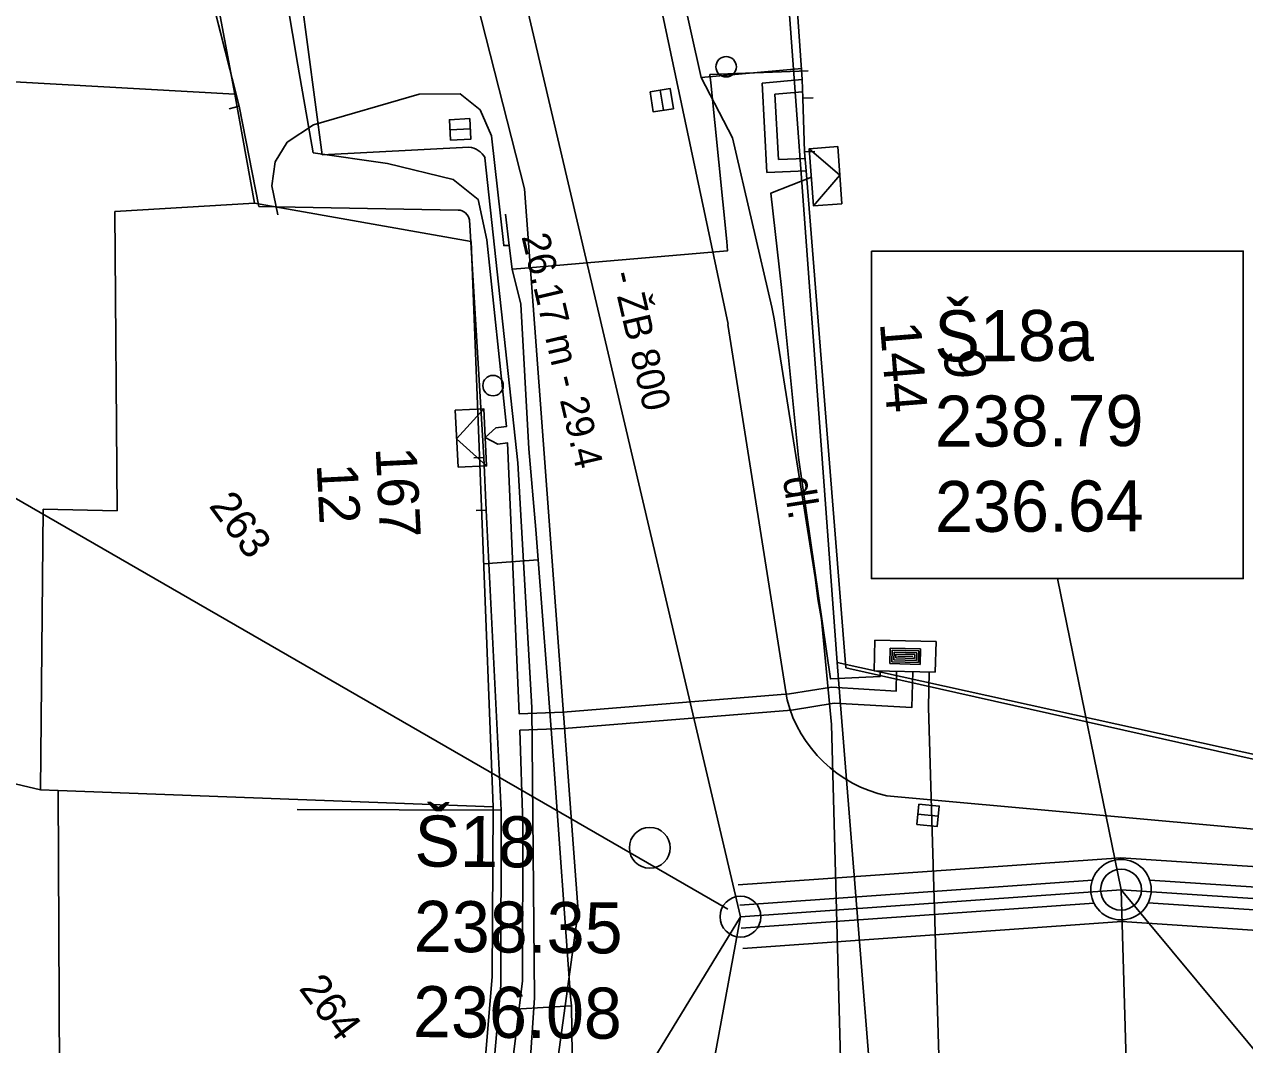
# Model space of a CAD drawing. Extents: x -601580 to 4, y -1204314 to 4.
# Drawn here: x -596051.37 to -596021.5, y -1202932.02 to -1202907.05 of the extents above; entities that cross this region are included whole.
import ezdxf

# ---------------------------------------------------------------- set-up
doc = ezdxf.new("R2010")
doc.units = 0
for name, color, linetype in [('00-EON NN', 7, 'Continuous'), ('00-INNOGY-STL', 7, 'Continuous'), ('00-KN-HRANICE PARCEL', 7, 'Continuous'), ('00-KN-PARC. CISLA', 7, 'Continuous'), ('00-KN-VNITRNI KRESBA', 7, 'Continuous'), ('00-POLOHOPIS', 7, 'Continuous'), ('00-SITE KOM. KABEL', 7, 'Continuous'), ('00-VAK-KANAL-POPIS', 7, 'Continuous'), ('00-VAK-KANAL-POTRUBI', 7, 'Continuous'), ('00-VAK-VODA-RAD IGIS', 7, 'Continuous'), ('11-REKONSTRUKCE  VYKOP', 7, 'Continuous'), ('11-REKONSTRUKCE KANALIZACE', 7, 'Continuous'), ('11-REKONSTRUKCE KANALIZACE OSA', 7, 'Continuous'), ('11-REKONSTRUKCE KANALIZACE POPIS', 7, 'Continuous'), ('Vrstva 26', 7, 'Continuous'), ('Vrstva 27', 7, 'Continuous'), ('Vrstva 28', 7, 'Continuous'), ('Vrstva 31', 7, 'Continuous'), ('Vrstva 40', 7, 'Continuous'), ('Vrstva 6', 7, 'Continuous'), ('Vrstva 8', 7, 'Continuous'), ('Vrstva 9', 7, 'Continuous')]:
    doc.layers.add(name, color=color, linetype=linetype)

# ---------------------------------------------------------------- blocks, each defined once
blk = doc.blocks.new('6.20_216')
at = {"layer": 'Vrstva 27'}
blk.add_circle((0, 0), 0.5, dxfattribs=at)
blk = doc.blocks.new('6.14A_1016')
at = {"layer": 'Vrstva 28'}
blk.add_circle((0, 0), 0.25, dxfattribs=at)
blk = doc.blocks.new('6.14B_8')
at = {"layer": 'Vrstva 31'}
blk.add_circle((0, 0), 0.25, dxfattribs=at)
blk = doc.blocks.new('6.30_296')
at = {"layer": 'Vrstva 27'}
blk.add_line((-0.25, 0), (0.25, 0), dxfattribs=at)
blk.add_lwpolyline([(-0.249, -0.25), (0.25, -0.249), (0.249, 0.25), (-0.25, 0.249)], close=True, dxfattribs=at)
blk = doc.blocks.new('6.30_298')
at = {"layer": 'Vrstva 27'}
blk.add_line((-0.25, 0.001), (0.25, -0.001), dxfattribs=at)
blk.add_lwpolyline([(-0.25, -0.25), (0.25, -0.25), (0.25, 0.25), (-0.25, 0.25)], close=True, dxfattribs=at)
blk = doc.blocks.new('6.30_300')
at = {"layer": 'Vrstva 27'}
blk.add_line((-0.25, 0), (0.25, 0), dxfattribs=at)
blk.add_lwpolyline([(-0.25, -0.249), (0.249, -0.25), (0.25, 0.249), (-0.249, 0.25)], close=True, dxfattribs=at)
blk = doc.blocks.new('DL_56')
at = {"layer": 'Vrstva 40'}
blk.add_text('dl.', height=0.75, rotation=0, dxfattribs=at).set_placement((-0.174, -0.375))
blk = doc.blocks.new('VCHOD_2486')
at = {"layer": 'Vrstva 6'}
blk.add_line((0, 0.25), (0, 0), dxfattribs=at)
blk = doc.blocks.new('VCHOD_2488')
at = {"layer": 'Vrstva 6'}
blk.add_line((0, 0.25), (0, 0), dxfattribs=at)
blk = doc.blocks.new('VCHOD_2492')
at = {"layer": 'Vrstva 6'}
blk.add_line((0, 0.25), (0, 0), dxfattribs=at)
blk = doc.blocks.new('VCHOD_2494')
at = {"layer": 'Vrstva 6'}
blk.add_line((0, 0.25), (0, 0), dxfattribs=at)
blk = doc.blocks.new('VCHOD_2496')
at = {"layer": 'Vrstva 6'}
blk.add_line((0, 0.25), (0, 0), dxfattribs=at)
blk = doc.blocks.new('NN630')
at = {"layer": 'Vrstva 9'}
for points in [[(-3, -700), (-703, 0)], [(-703, -700), (-703, 0), (697, 0), (697, -700)], [(-3, -700), (697, 0)], [(-703, -700), (697, -700)]]:
    blk.add_lwpolyline(points, dxfattribs=at)
blk = doc.blocks.new('NN620')
at = {"layer": 'Vrstva 8'}
for points in [[(752, 4), (-748, 4)], [(-748, 4), (-748, -746)], [(752, -746), (752, 4)], [(368, -180), (-376, -180)], [(-376, -180), (-376, -558)], [(321, -227), (-329, -227)], [(-329, -227), (-329, -510)], [(274, -274), (-281, -274)], [(-281, -274), (-281, -463)], [(274, -463), (274, -274)], [(321, -510), (321, -227)], [(368, -558), (368, -180)], [(-376, -558), (368, -558)], [(-329, -510), (321, -510)], [(-281, -463), (274, -463)], [(227, -321), (-234, -321)], [(-234, -321), (-234, -416)], [(-234, -416), (227, -416)], [(-193, -369), (185, -369)], [(227, -416), (227, -321)], [(-748, -746), (752, -746)]]:
    blk.add_lwpolyline(points, dxfattribs=at)

msp = doc.modelspace()

# ---------------------------------------------------------------- linework, layer by layer
at = {"layer": '00-EON NN'}
for points in [[(-596030.018, -1202922.882), (-596030.03, -1202923.374), (-596031.613, -1202923.271), (-596032.638, -1202923.439), (-596038.181, -1202923.888), (-596039.256, -1202923.929), (-596039.543, -1202917.294), (-596039.786, -1202917.323), (-596040.091, -1202917.159), (-596039.834, -1202916.926), (-596039.572, -1202916.894), (-596040.053, -1202912.322), (-596040.264, -1202911.333), (-596040.878, -1202910.842), (-596042.484, -1202910.45), (-596044.3, -1202910.192), (-596044.682, -1202908.049), (-596045.073, -1202905.711), (-596045.751, -1202901.458), (-596046.447, -1202896.158), (-596046.818, -1202896.155)], [(-596030.418, -1202922.872), (-596030.421, -1202923.014), (-596031.638, -1202923.072), (-596032.422, -1202917.654), (-596032.835, -1202913.49), (-596033.094, -1202911.179), (-596032.105, -1202910.788)], [(-596029.618, -1202922.891), (-596029.641, -1202923.768), (-596031.548, -1202923.666), (-596032.589, -1202923.836), (-596038.159, -1202924.288), (-596039.24, -1202924.328), (-596039.172, -1202926.613), (-596039.177, -1202930.465), (-596039.511, -1202933.203), (-596039.628, -1202936.641), (-596039.887, -1202936.593), (-596040.161, -1202936.738), (-596039.921, -1202937), (-596039.67, -1202937.043), (-596041.755, -1202948.854), (-596042.179, -1202950.791), (-596042.855, -1202950.681), (-596043.227, -1202950.823)], [(-596029.219, -1202922.901), (-596029.238, -1202923.769), (-596028.909, -1202934.767)]]:
    msp.add_lwpolyline(points, dxfattribs=at)
at = {"layer": '00-INNOGY-STL'}
for p, q in [((-596040.133, -1202920.252), (-596038.797, -1202920.157)), ((-596039.914, -1202931.185), (-596037.981, -1202931.071))]:
    msp.add_line(p, q, dxfattribs=at)
for points in [[(-596032.187, -1202908.189), (-596034.588, -1202908.277), (-596034.568, -1202908.475), (-596034.178, -1202912.365), (-596034.155, -1202912.59), (-596034.358, -1202912.607), (-596039.215, -1202913.025), (-596039.432, -1202913.043)], [(-596039.503, -1202912.461), (-596039.639, -1202912.462), (-596039.941, -1202909.773), (-596040.212, -1202909.14), (-596040.704, -1202908.745), (-596041.706, -1202908.754), (-596044.298, -1202909.507), (-596044.94, -1202909.934), (-596045.233, -1202910.413), (-596045.319, -1202911), (-596045.167, -1202911.709)], [(-596019.15, -1202934.054), (-596026.303, -1202933.885), (-596028.992, -1202934.088), (-596031.694, -1202934.91), (-596037.888, -1202936.431), (-596038.164, -1202936.562), (-596038.29, -1202936.543), (-596038.225, -1202936.296), (-596037.945, -1202933.435), (-596037.981, -1202931.071), (-596038.006, -1202930.853), (-596038.421, -1202925.059), (-596038.58, -1202922.898), (-596038.797, -1202920.157), (-596038.851, -1202919.412), (-596039.023, -1202917.436), (-596039.222, -1202913.896), (-596039.432, -1202913.043), (-596039.503, -1202912.461), (-596039.596, -1202911.696)]]:
    msp.add_lwpolyline(points, dxfattribs=at)
at = {"layer": '00-KN-HRANICE PARCEL'}
for p, q in [((-596031.477, -1202922.669), (-596032.685, -1202906.193)), ((-596020.962, -1202924.989), (-596031.477, -1202922.669)), ((-596039.919, -1202930.355), (-596039.898, -1202926.205))]:
    msp.add_line(p, q, dxfattribs=at)
for points in [[(-596039.898, -1202926.205), (-596040.438, -1202912.359), (-596045.739, -1202911.424), (-596046.224, -1202908.758), (-596046.724, -1202906.053)], [(-596030.589, -1202933.68), (-596031.407, -1202923.501), (-596031.477, -1202922.669)], [(-596053.37, -1202925.22), (-596050.98, -1202925.788), (-596050.546, -1202925.802), (-596039.898, -1202926.205)], [(-596041.053, -1202939.952), (-596040.935, -1202939.976), (-596040.59, -1202938.612), (-596040.425, -1202936.435), (-596039.919, -1202930.355)]]:
    msp.add_lwpolyline(points, dxfattribs=at)
at = {"layer": '00-KN-VNITRNI KRESBA'}
for p, q in [((-596049.164, -1202911.625), (-596045.739, -1202911.424)), ((-596049.104, -1202918.954), (-596049.164, -1202911.625)), ((-596050.98, -1202925.788), (-596050.914, -1202918.915)), ((-596050.914, -1202918.915), (-596049.104, -1202918.954)), ((-596050.508, -1202934.143), (-596050.546, -1202925.802))]:
    msp.add_line(p, q, dxfattribs=at)
msp.add_lwpolyline([(-596051.923, -1202908.243), (-596051.599, -1202908.277), (-596051.618, -1202908.453), (-596046.224, -1202908.758)], dxfattribs=at)
at = {"layer": '00-POLOHOPIS'}
for p, q in [((-596038.23, -1202895.123), (-596034.143, -1202914.386)), ((-596045.281, -1202901.223), (-596044.081, -1202910.243)), ((-596046.833, -1202906.226), (-596046.115, -1202909.054)), ((-596032.328, -1202908.398), (-596032.471, -1202906.389)), ((-596046.115, -1202909.054), (-596046.685, -1202906.807)), ((-596033.313, -1202908.485), (-596032.328, -1202908.398)), ((-596032.313, -1202908.857), (-596032.328, -1202908.398)), ((-596033.193, -1202910.671), (-596033.313, -1202908.485)), ((-596032.997, -1202908.759), (-596032.318, -1202908.698)), ((-596032.909, -1202910.359), (-596032.997, -1202908.759)), ((-596032.273, -1202910.167), (-596032.313, -1202908.857)), ((-596032.313, -1202908.857), (-596032.273, -1202910.167)), ((-596046.115, -1202909.054), (-596045.634, -1202911.508)), ((-596044.081, -1202910.243), (-596040.492, -1202910.052)), ((-596032.229, -1202910.633), (-596032.273, -1202910.167)), ((-596040.097, -1202910.316), (-596039.289, -1202917.783)), ((-596032.909, -1202910.359), (-596032.257, -1202910.334)), ((-596033.193, -1202910.671), (-596032.229, -1202910.633)), ((-596031.264, -1202922.8), (-596032.229, -1202910.633)), ((-596045.634, -1202911.508), (-596040.756, -1202911.595)), ((-596040.478, -1202911.836), (-596040.124, -1202917.649)), ((-596034.151, -1202914.392), (-596032.7, -1202923.587)), ((-596040.124, -1202917.649), (-596040.065, -1202918.94)), ((-596040.124, -1202917.649), (-596040.065, -1202918.94)), ((-596039.289, -1202917.783), (-596038.947, -1202923.769)), ((-596040.065, -1202918.94), (-596039.698, -1202926.285)), ((-596020.216, -1202925.273), (-596031.264, -1202922.8)), ((-596038.947, -1202923.769), (-596038.884, -1202930.879)), ((-596030.257, -1202925.932), (-596020.375, -1202926.834)), ((-596044.698, -1202926.271), (-596039.698, -1202926.285)), ((-596039.698, -1202926.285), (-596039.711, -1202930.571)), ((-596039.711, -1202930.571), (-596040.295, -1202937.327)), ((-596038.884, -1202930.879), (-596039.368, -1202938.17))]:
    msp.add_line(p, q, dxfattribs=at)
for centre, radius, start, end in [((-596040.545, -1202910.559), 0.511, 28.4703, 84.008), ((-596040.757, -1202911.877), 0.282, 8.4947, 89.8011), ((-596029.564, -1202922.766), 3.241, 194.667, 257.6452)]:
    msp.add_arc(centre, radius, start, end, dxfattribs=at)
at = {"layer": '00-SITE KOM. KABEL'}
for points in [[(-596034.806, -1202908.352), (-596037.255, -1202897.368)], [(-596034.806, -1202908.352), (-596037.255, -1202897.368)], [(-596034.806, -1202908.352), (-596032.342, -1202908.131)], [(-596034.037, -1202909.824), (-596034.806, -1202908.352)], [(-596034.037, -1202909.824), (-596034.806, -1202908.352)], [(-596033.013, -1202914.257), (-596033.077, -1202913.969), (-596034.037, -1202909.824)], [(-596033.013, -1202914.257), (-596033.077, -1202913.969), (-596034.037, -1202909.824)], [(-596032.012, -1202920.588), (-596033.013, -1202914.257)], [(-596032.012, -1202920.588), (-596033.013, -1202914.257)], [(-596031.947, -1202921.113), (-596032.012, -1202920.588)], [(-596031.947, -1202921.113), (-596032.012, -1202920.588)], [(-596031.857, -1202921.619), (-596031.947, -1202921.113)], [(-596031.857, -1202921.619), (-596031.947, -1202921.113)], [(-596031.322, -1202935.108), (-596031.608, -1202924.187), (-596031.857, -1202921.619)], [(-596031.322, -1202935.108), (-596031.608, -1202924.187), (-596031.857, -1202921.619)], [(-596031.608, -1202924.187), (-596031.322, -1202935.108)]]:
    msp.add_lwpolyline(points, dxfattribs=at)
at = {"layer": '00-VAK-KANAL-POTRUBI'}
for p, q in [((-596039.823, -1202903.41), (-596033.841, -1202928.891)), ((-596033.841, -1202928.891), (-596043.588, -1202982.131))]:
    msp.add_line(p, q, dxfattribs=at)
for centre in [(-596024.522, -1202928.23), (-596033.841, -1202928.891)]:
    msp.add_circle(centre, 0.5, dxfattribs=at)
at = {"layer": '00-VAK-VODA-RAD IGIS'}
msp.add_lwpolyline([(-596044.622, -1202889.968), (-596042.71, -1202897.014), (-596039.128, -1202911.071), (-596037.815, -1202928.76), (-596038.392, -1202932.976)], dxfattribs=at)
at = {"layer": '11-REKONSTRUKCE  VYKOP'}
for points in [[(-596033.896, -1202928.113), (-596024.524, -1202927.448), (-595993.044, -1202929.525), (-595947.134, -1202923.593), (-595908.24, -1202916.401), (-595849.541, -1202915.344)], [(-596033.785, -1202929.669), (-596024.505, -1202929.011), (-596018.716, -1202929.392)]]:
    msp.add_lwpolyline(points, dxfattribs=at)
at = {"layer": '11-REKONSTRUKCE KANALIZACE'}
for p, q in [((-596053.64, -1202917.472), (-596034.151, -1202928.711)), ((-596026.082, -1202920.616), (-596024.522, -1202928.23))]:
    msp.add_line(p, q, dxfattribs=at)
for points in [[(-596033.86, -1202928.612), (-596025.225, -1202927.999)], [(-596023.82, -1202927.995), (-595993.685, -1202929.984)], [(-596033.821, -1202929.17), (-596025.186, -1202928.558)], [(-596023.857, -1202928.554), (-595993.721, -1202930.542)]]:
    msp.add_lwpolyline(points, dxfattribs=at)
for radius in [0.74, 0.5, 0.5]:
    msp.add_circle((-596024.522, -1202928.23), radius, dxfattribs=at)
at = {"layer": '11-REKONSTRUKCE KANALIZACE OSA'}
msp.add_lwpolyline([(-596033.841, -1202928.891), (-596024.522, -1202928.23), (-595993.02, -1202930.308), (-595947.013, -1202924.364), (-595908.162, -1202917.18), (-595850.727, -1202916.145)], dxfattribs=at)
at = {"layer": '11-REKONSTRUKCE KANALIZACE POPIS'}
for p, q in [((-596012.388, -1202942.847), (-596024.522, -1202928.23)), ((-596024.245, -1202937.413), (-596024.522, -1202928.23)), ((-596039.043, -1202937.413), (-596033.841, -1202928.891))]:
    msp.add_line(p, q, dxfattribs=at)
msp.add_lwpolyline([(-596030.634, -1202912.597), (-596021.529, -1202912.597), (-596021.529, -1202920.616), (-596030.634, -1202920.616)], close=True, dxfattribs=at)
msp.add_lwpolyline([(-596030.634, -1202912.597), (-596021.529, -1202912.597), (-596021.529, -1202920.616), (-596030.634, -1202920.616)], close=True, dxfattribs=at)

# ---------------------------------------------------------------- block references
at = {"layer": '00-POLOHOPIS'}
for name, p, xscale, yscale, rotation in [('6.14B_8', (-596034.192, -1202908.086), 1.00000140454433, 1.0000014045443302, -93.79658929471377), ('6.30_296', (-596035.768, -1202908.905), 1.00000153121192, 1.00000153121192, -81.03122664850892), ('VCHOD_2488', (-596032.313, -1202908.857), 1.0000006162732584, 1.000000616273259, -88.2563878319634), ('VCHOD_2492', (-596046.115, -1202909.054), 0.9999995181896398, 0.9999995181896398, 104.24678993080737), ('6.30_300', (-596040.705, -1202909.618), 1.00000159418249, 1.00000159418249, 3.0589350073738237), ('VCHOD_2486', (-596032.273, -1202910.167), 1.0000006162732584, 1.000000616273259, -88.2563878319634), ('6.14A_1016', (-596039.9, -1202915.891), 1.00000140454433, 1.0000014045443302, -93.79658929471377), ('VCHOD_2494', (-596040.124, -1202917.649), 1.0000009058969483, 1.0000009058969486, 92.62478617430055), ('DL_56', (-596032.41, -1202918.272), 1.00000153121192, 1.00000153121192, -81.03122664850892), ('VCHOD_2496', (-596040.065, -1202918.94), 1.0000009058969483, 1.0000009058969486, 92.62478617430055), ('6.30_298', (-596029.247, -1202926.409), 1.00000241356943, 1.00000241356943, -5.212226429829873), ('6.20_216', (-596036.062, -1202927.205), 1.00000140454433, 1.0000014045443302, -93.79658929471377)]:
    msp.add_blockref(name, p, dxfattribs=dict(at, xscale=xscale, yscale=yscale, rotation=rotation))
at = {"layer": 'Vrstva 26', "xscale": 0.001}
for name, p, yscale, rotation in [('NN630', (-596032.105, -1202910.788), 0.001, 94.20750715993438), ('NN630', (-596040.091, -1202917.159), 0.0009999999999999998, -87.0941206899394), ('NN620', (-596029.818, -1202922.885), 0.001, 178.64500441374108)]:
    msp.add_blockref(name, p, dxfattribs=dict(at, yscale=yscale, rotation=rotation))

# ---------------------------------------------------------------- texts
at = {"layer": '00-KN-PARC. CISLA'}
for s, p in [('263', (-596046.874, -1202918.838)), ('264', (-596044.671, -1202930.65))]:
    msp.add_text(s, height=0.75, rotation=306.5853, dxfattribs=at).set_placement(p)
at = {"layer": '00-POLOHOPIS'}
for s, rotation, p in [('144', 274.5347, (-596030.428, -1202914.357)), ('9', 274.5347, (-596028.87, -1202915.027)), ('167', 272.8585, (-596042.775, -1202917.413)), ('12', 272.8585, (-596044.218, -1202917.813))]:
    msp.add_text(s, height=1, rotation=rotation, dxfattribs=at).set_placement(p)
at = {"layer": '00-VAK-KANAL-POPIS'}
for s, height, rotation, p in [('26.17 m - 29.4', 0.68241, 283.2127, (-596039.206, -1202912.239)), ('- ŽB 800', 0.6824, 283.2127, (-596036.996, -1202913.153)), ('Š18', 1.25, 359.4989, (-596041.826, -1202927.661)), ('238.35', 1.25, 359.4989, (-596041.844, -1202929.749)), ('236.08', 1.25, 359.4989, (-596041.862, -1202931.837))]:
    msp.add_text(s, height=height, rotation=rotation, dxfattribs=at).set_placement(p)
at = {"layer": '11-REKONSTRUKCE KANALIZACE POPIS'}
for s, p in [('Š18a', (-596029.091, -1202915.299)), ('238.79', (-596029.083, -1202917.387)), ('236.64', (-596029.076, -1202919.476))]:
    msp.add_text(s, height=1.25, rotation=0.2079, dxfattribs=at).set_placement(p)

doc.saveas('drawing.dxf')
